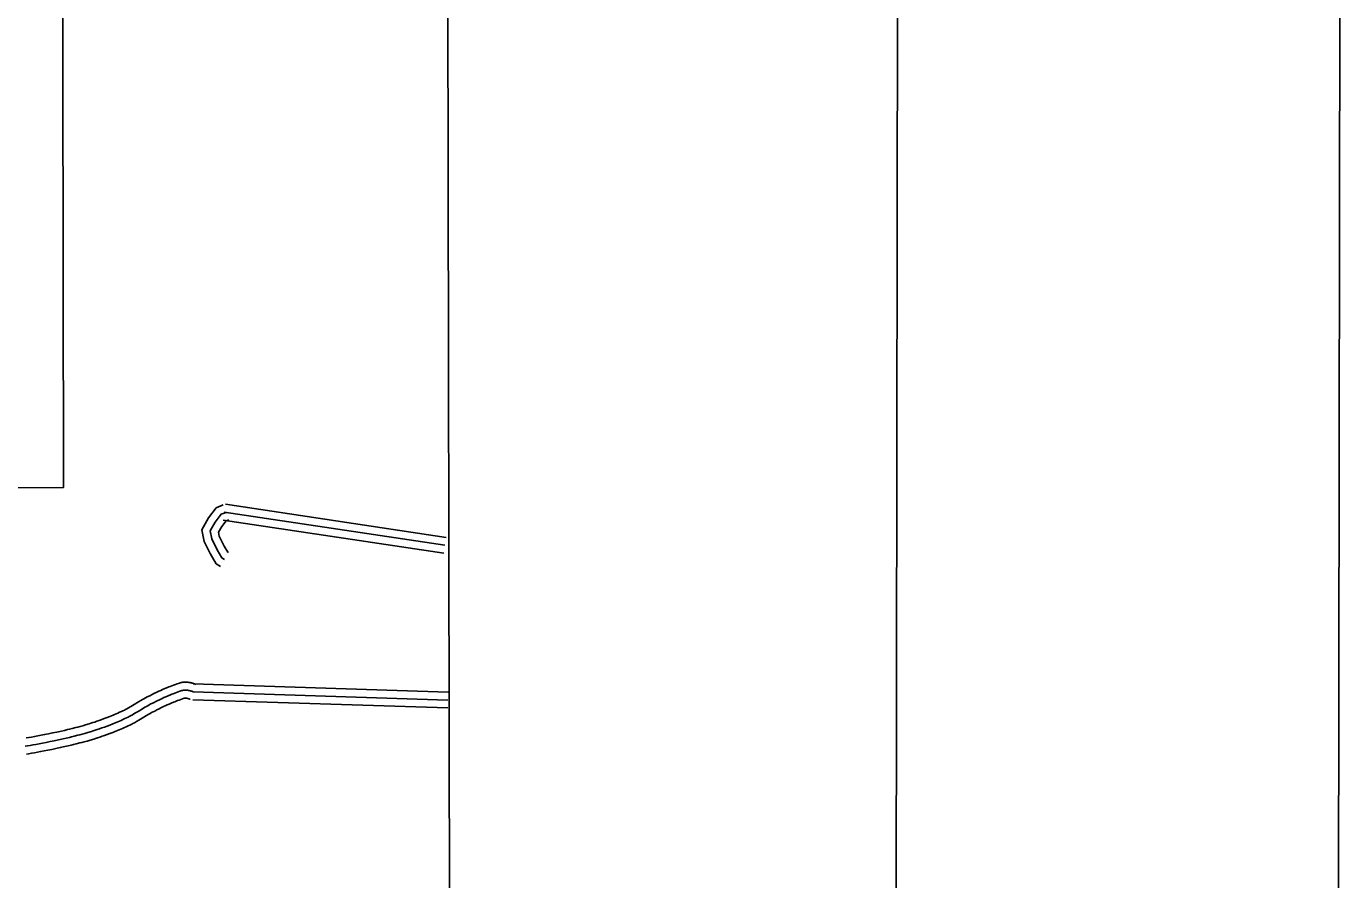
# Model space of a CAD drawing. Extents: x 3313442 to 3351311, y 721974 to 747360.
# Drawn here: x 3348248 to 3350727, y 741310 to 742918 of the extents above; entities that cross this region are included whole.
import ezdxf

# ---------------------------------------------------------------- set-up
doc = ezdxf.new("R2010")
doc.units = 0
for name, color, linetype in [('G-ANNO-NPLT', 7, 'Continuous'), ('V-ANNO-SYMB', 7, 'Continuous'), ('V-GRID-FRAM', 7, 'Continuous'), ('V-ROAD-CNTR', 7, 'Continuous')]:
    doc.layers.add(name, color=color, linetype=linetype)

msp = doc.modelspace()

# ---------------------------------------------------------------- linework, layer by layer
at = {"layer": 'G-ANNO-NPLT'}
msp.add_lwpolyline([(3314025.4, 722610.3), (3350692.1, 722557), (3350727.2, 746723.6), (3314060.6, 746776.9)], close=True, dxfattribs=at)
at = {"layer": 'V-ANNO-SYMB'}
msp.add_lwpolyline([(3316776.5, 723231.3), (3349859.6, 723183.2), (3349893, 746099.8), (3316809.8, 746147.9), (3316776.5, 723231.3)], dxfattribs=at)
msp.add_lwpolyline([(3335550.9, 745262.5), (3348313.1, 745281), (3348317.8, 742049.2), (3335555.6, 742030.7)], close=True, dxfattribs=at)
at = {"layer": 'V-GRID-FRAM'}
msp.add_lwpolyline([(3317558.4, 745536.3), (3349037, 745582.1), (3349071.4, 727396.8), (3317576.9, 727351), (3317558.4, 745536.3)], dxfattribs=at)
at = {"layer": 'V-ROAD-CNTR'}
for points in [[(3348618.8, 742016.5), (3348605.5, 742011.4), (3348590.7, 741992.6), (3348578.4, 741970), (3348582.6, 741947.6), (3348594.3, 741924.9), (3348605.4, 741905.7), (3348613.7, 741900.9)], [(3348624.1, 742002.5), (3348614.7, 741998.9), (3348603.3, 741984.3), (3348594.1, 741967.5), (3348597, 741952.6), (3348607.5, 741932.1), (3348616.3, 741916.7), (3348621.1, 741914)], [(3349036.3, 741940.6), (3348620.7, 742003)], [(3349038.6, 741955.5), (3348622.9, 742017.8)], [(3348629.4, 741988.5), (3348624, 741986.4), (3348615.9, 741976), (3348609.8, 741965.1), (3348611.3, 741957.5), (3348620.7, 741939.2), (3348627.3, 741927.7), (3348628.5, 741927)], [(3349034.1, 741925.8), (3348618.5, 741988.1)], [(3348567.3, 741678.4), (3348565.9, 741679), (3348564.3, 741679.6), (3348562.8, 741680.1), (3348561.4, 741680.5), (3348560, 741680.9), (3348558.7, 741681.2), (3348557.5, 741681.5), (3348556.2, 741681.8), (3348554, 741682.2), (3348551.9, 741682.4), (3348550.1, 741682.6), (3348548.4, 741682.7), (3348546.9, 741682.7), (3348545.6, 741682.7), (3348544.4, 741682.6), (3348542.4, 741682.4), (3348540.9, 741682.1), (3348539.6, 741681.9), (3348537.9, 741681.5), (3348536.2, 741681), (3348532.2, 741679.6), (3348528.6, 741678.4), (3348525.2, 741677.1), (3348522, 741675.9), (3348519, 741674.8), (3348516.2, 741673.7), (3348513.6, 741672.6), (3348508.8, 741670.6), (3348504.6, 741668.8), (3348500.9, 741667.2), (3348497.7, 741665.7), (3348492.2, 741663.1), (3348488, 741661.1), (3348484.9, 741659.6), (3348480.3, 741657.2), (3348475.7, 741654.9), (3348472.4, 741653.1), (3348469.3, 741651.4), (3348466.4, 741649.8), (3348463.8, 741648.3), (3348459, 741645.4), (3348450.8, 741640.5), (3348444.7, 741636.9), (3348440.3, 741634.4), (3348437, 741632.5), (3348434.5, 741631.2), (3348432.6, 741630.2), (3348429.8, 741628.8), (3348427, 741627.4), (3348423.6, 741625.9), (3348420.4, 741624.4), (3348417.2, 741623), (3348414.1, 741621.7), (3348411.1, 741620.4), (3348408.2, 741619.2), (3348405.4, 741618.1), (3348399.8, 741615.9), (3348394.6, 741613.9), (3348389.8, 741612.1), (3348385.2, 741610.5), (3348380.8, 741609), (3348376.8, 741607.6), (3348372.9, 741606.4), (3348369.3, 741605.2), (3348366, 741604.2), (3348359.6, 741602.3), (3348354, 741600.6), (3348349.1, 741599.3), (3348344.7, 741598.1), (3348341, 741597.1), (3348334.3, 741595.4), (3348329.3, 741594.1), (3348325.5, 741593.2), (3348319.8, 741591.9), (3348314.1, 741590.6), (3348305.3, 741588.6), (3348297.2, 741586.9), (3348289.5, 741585.3), (3348282.3, 741583.8), (3348275.6, 741582.5), (3348269.3, 741581.3), (3348263.4, 741580.2), (3348257.8, 741579.2), (3348252.6, 741578.3), (3348247.8, 741577.5)], [(3349042.5, 741664), (3348562.4, 741679.4)], [(3348561.9, 741664.4), (3348560.6, 741664.9), (3348559.4, 741665.4), (3348558.2, 741665.8), (3348557.1, 741666.1), (3348556.1, 741666.4), (3348555.1, 741666.7), (3348554.2, 741666.9), (3348553.3, 741667.1), (3348551.7, 741667.3), (3348550.3, 741667.5), (3348549.1, 741667.6), (3348548, 741667.7), (3348547.1, 741667.7), (3348546.3, 741667.7), (3348545.6, 741667.6), (3348544.3, 741667.5), (3348543.4, 741667.4), (3348542.8, 741667.2), (3348541.8, 741667), (3348540.8, 741666.7), (3348537.1, 741665.4), (3348533.6, 741664.2), (3348530.4, 741663.1), (3348527.3, 741661.9), (3348524.5, 741660.8), (3348521.8, 741659.8), (3348519.3, 741658.8), (3348514.7, 741656.8), (3348510.6, 741655.1), (3348507.1, 741653.5), (3348504, 741652.1), (3348498.6, 741649.6), (3348494.6, 741647.6), (3348491.6, 741646.1), (3348487.1, 741643.9), (3348482.6, 741641.6), (3348479.5, 741639.9), (3348476.6, 741638.3), (3348473.9, 741636.8), (3348471.3, 741635.3), (3348466.6, 741632.5), (3348458.5, 741627.6), (3348452.3, 741624), (3348447.7, 741621.3), (3348444.2, 741619.4), (3348441.5, 741617.9), (3348439.5, 741616.9), (3348436.4, 741615.3), (3348433.3, 741613.9), (3348429.9, 741612.3), (3348426.5, 741610.7), (3348423.2, 741609.3), (3348420, 741607.9), (3348416.9, 741606.6), (3348413.9, 741605.4), (3348410.9, 741604.2), (3348405.2, 741601.9), (3348399.9, 741599.9), (3348394.9, 741598), (3348390.1, 741596.4), (3348385.7, 741594.8), (3348381.5, 741593.4), (3348377.5, 741592.1), (3348373.9, 741590.9), (3348370.4, 741589.9), (3348363.8, 741587.9), (3348358.1, 741586.2), (3348353.1, 741584.8), (3348348.6, 741583.6), (3348344.8, 741582.6), (3348338, 741580.8), (3348332.8, 741579.5), (3348329, 741578.6), (3348323.2, 741577.3), (3348317.4, 741575.9), (3348308.5, 741574), (3348300.3, 741572.2), (3348292.5, 741570.6), (3348285.2, 741569.1), (3348278.4, 741567.8), (3348272, 741566.5), (3348266, 741565.4), (3348260.4, 741564.4), (3348255.1, 741563.5), (3348250.2, 741562.7), (3348245.5, 741562)], [(3348556.4, 741650.5), (3348555.3, 741650.9), (3348554.4, 741651.2), (3348553.6, 741651.5), (3348552.8, 741651.7), (3348552.1, 741651.9), (3348551.5, 741652.1), (3348550.9, 741652.2), (3348550.5, 741652.3), (3348549.5, 741652.5), (3348548.7, 741652.6), (3348548.1, 741652.7), (3348547.6, 741652.7), (3348547.2, 741652.7), (3348546.9, 741652.7), (3348546.8, 741652.7), (3348546.2, 741652.6), (3348546, 741652.6), (3348545.9, 741652.6), (3348545.7, 741652.5), (3348545.3, 741652.4), (3348541.9, 741651.3), (3348538.7, 741650.1), (3348535.6, 741649), (3348532.7, 741647.9), (3348530, 741646.8), (3348527.4, 741645.8), (3348525.1, 741644.9), (3348520.6, 741643), (3348516.7, 741641.3), (3348513.3, 741639.8), (3348510.3, 741638.5), (3348505.1, 741636), (3348501.2, 741634.1), (3348498.3, 741632.7), (3348493.9, 741630.5), (3348489.6, 741628.3), (3348486.6, 741626.7), (3348483.9, 741625.2), (3348481.3, 741623.7), (3348478.9, 741622.4), (3348474.3, 741619.6), (3348466.1, 741614.8), (3348459.9, 741611), (3348455.1, 741608.3), (3348451.4, 741606.2), (3348448.5, 741604.7), (3348446.3, 741603.5), (3348443, 741601.9), (3348439.7, 741600.3), (3348436.1, 741598.6), (3348432.6, 741597), (3348429.2, 741595.5), (3348425.9, 741594.1), (3348422.7, 741592.8), (3348419.5, 741591.5), (3348416.5, 741590.2), (3348410.7, 741587.9), (3348405.1, 741585.8), (3348400, 741583.9), (3348395.1, 741582.2), (3348390.5, 741580.6), (3348386.2, 741579.2), (3348382.2, 741577.8), (3348378.4, 741576.6), (3348374.8, 741575.5), (3348368.1, 741573.5), (3348362.2, 741571.8), (3348357.1, 741570.3), (3348352.5, 741569.1), (3348348.6, 741568.1), (3348341.6, 741566.3), (3348336.4, 741565), (3348332.4, 741564), (3348326.5, 741562.6), (3348320.6, 741561.3), (3348311.7, 741559.3), (3348303.4, 741557.5), (3348295.6, 741555.9), (3348288.2, 741554.4), (3348281.3, 741553), (3348274.8, 741551.8), (3348268.7, 741550.7), (3348263, 741549.6), (3348257.6, 741548.7), (3348252.6, 741547.9), (3348247.9, 741547.2)], [(3349042, 741649), (3348561.9, 741664.4)], [(3349041.5, 741634), (3348561.4, 741649.5)]]:
    msp.add_lwpolyline(points, dxfattribs=at)

doc.saveas('drawing.dxf')
